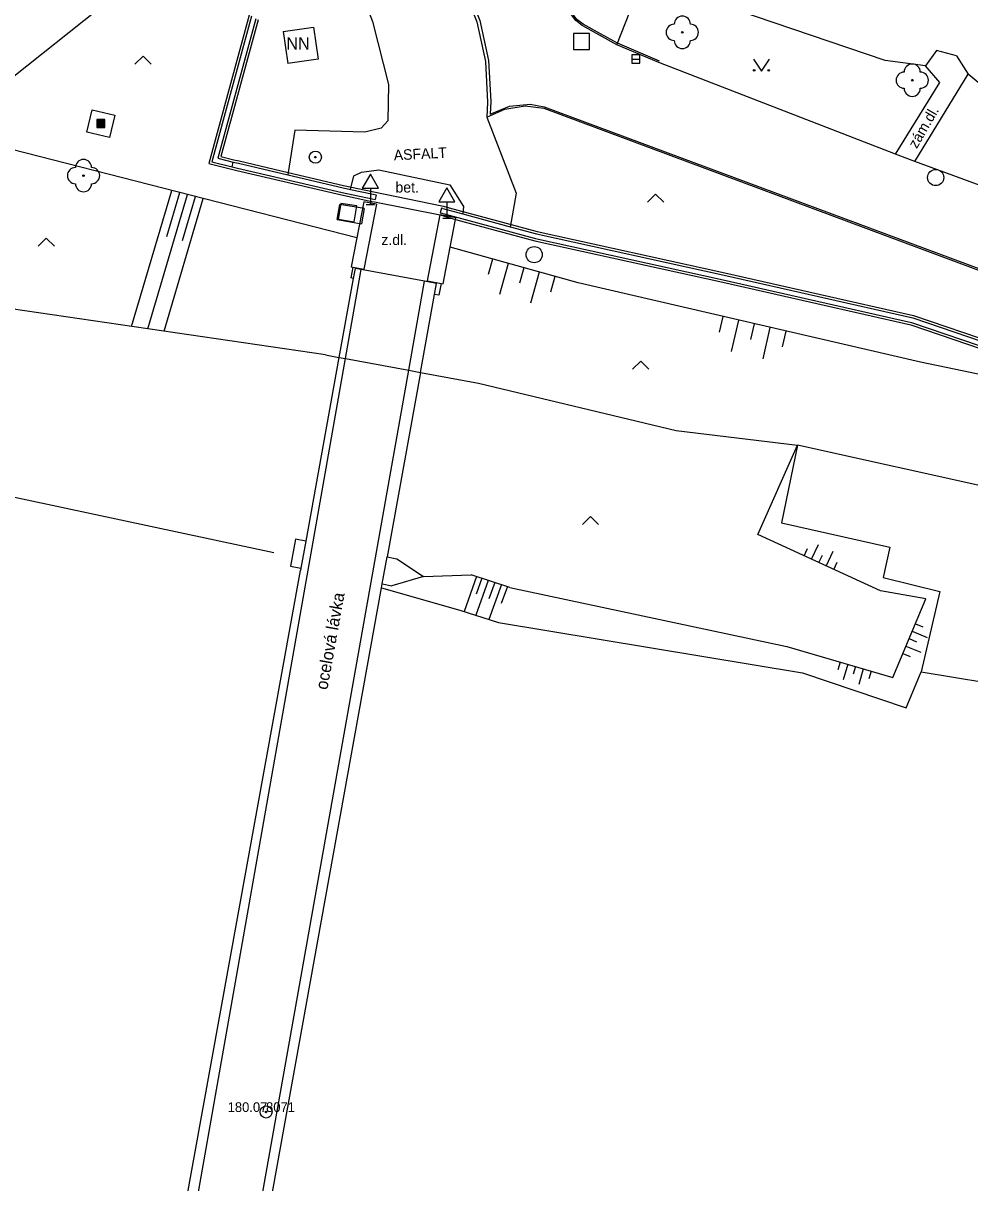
# Model space of a CAD drawing. Extents: x -538441 to -536770, y -1181008 to -1179809.
# Drawn here: x -538088.6 to -538030, y -1180541.9 to -1180470.2 of the extents above; entities that cross this region are included whole.
import ezdxf

# ---------------------------------------------------------------- set-up
doc = ezdxf.new("R2010")
doc.units = 0
for name, color, linetype in [('Vrstva 10', 7, 'Continuous'), ('Vrstva 11', 7, 'Continuous'), ('Vrstva 14', 7, 'Continuous'), ('Vrstva 15', 7, 'Continuous'), ('Vrstva 21', 7, 'Continuous'), ('Vrstva 22', 7, 'Continuous'), ('Vrstva 23', 7, 'Continuous'), ('Vrstva 24', 7, 'Continuous'), ('Vrstva 25', 7, 'Continuous'), ('Vrstva 26', 7, 'Continuous'), ('Vrstva 27', 7, 'Continuous'), ('Vrstva 34', 7, 'Continuous'), ('Vrstva 36', 7, 'Continuous'), ('Vrstva 40', 7, 'Continuous'), ('Vrstva 41', 7, 'Continuous'), ('Vrstva 7', 7, 'Continuous'), ('Vrstva 8', 7, 'Continuous')]:
    doc.layers.add(name, color=color, linetype=linetype)

msp = doc.modelspace()

# ---------------------------------------------------------------- linework, layer by layer
at = {"layer": 'Vrstva 10'}
for p, q in [((-538049.24, -1180472.62), (-538051.83, -1180471.52)), ((-538056.33, -1180475.35), (-538028.57, -1180485.69)), ((-538058.45, -1180505.07), (-538060.84, -1180504.3))]:
    msp.add_line(p, q, dxfattribs=at)
for points in [[(-538068.6, -1180465.77), (-538066.94, -1180470.08), (-538065.96, -1180473.98)], [(-538062.526, -1180465.474), (-538061.242, -1180467.658), (-538060.317, -1180470.015), (-538059.774, -1180472.489)], [(-538051.83, -1180471.52), (-538052.905, -1180470.925), (-538053.98, -1180470.33), (-538054.382, -1180470.026), (-538054.842, -1180469.405), (-538055.19, -1180468.68), (-538055.52, -1180467.583), (-538055.547, -1180467.031), (-538055.44, -1180466.5)], [(-538059.774, -1180472.489), (-538059.627, -1180475.017), (-538059.663, -1180475.81)], [(-538034.6, -1180478.28), (-538049.24, -1180472.62)], [(-538065.96, -1180473.98), (-538065.99, -1180476.23), (-538066.42, -1180476.68), (-538067.42, -1180476.93)], [(-538059.663, -1180475.81), (-538058.476, -1180475.311), (-538057.194, -1180475.199), (-538056.33, -1180475.35)], [(-538059.87, -1180475.99), (-538058.06, -1180480.69), (-538058.37, -1180482.45), (-538058.426, -1180482.769)], [(-538067.42, -1180476.93), (-538071.75, -1180476.8), (-538072.162, -1180479.416), (-538072.185, -1180479.564)], [(-538033.4, -1180478.74), (-538034.6, -1180478.28)], [(-538028.97, -1180480.36), (-538033.4, -1180478.74)]]:
    msp.add_lwpolyline(points, dxfattribs=at)
at = {"layer": 'Vrstva 11'}
for p, q in [((-538074.567, -1180469.679), (-538077.064, -1180478.866)), ((-538074.027, -1180469.983), (-538076.324, -1180478.43)), ((-538049.204, -1180472.526), (-538051.802, -1180471.422)), ((-538033.4, -1180478.74), (-538030.12, -1180473.33)), ((-538056.355, -1180475.446), (-538028.593, -1180485.787)), ((-538075.333, -1180479.288), (-538068.865, -1180480.805)), ((-538062.205, -1180481.597), (-538056.767, -1180483.06)), ((-538062.767, -1180482.035), (-538061.82, -1180482.323)), ((-538061.82, -1180482.323), (-538056.91, -1180483.643)), ((-538056.767, -1180483.06), (-538045.158, -1180485.62)), ((-538056.91, -1180483.643), (-538045.29, -1180486.205)), ((-538045.29, -1180486.205), (-538033.664, -1180488.845)), ((-538045.158, -1180485.62), (-538033.501, -1180488.266)), ((-538033.501, -1180488.266), (-538028.142, -1180490.078)), ((-538033.664, -1180488.845), (-538028.318, -1180490.653)), ((-538069.025, -1180490.852), (-538071.079, -1180502.21)), ((-538063.983, -1180491.779), (-538066.041, -1180503.184)), ((-538040.67, -1180496.27), (-538041.66, -1180501.08)), ((-538024.99, -1180499.77), (-538040.67, -1180496.27)), ((-538041.66, -1180501.08), (-538034.96, -1180502.59)), ((-538066.041, -1180503.184), (-538065.44, -1180503.3)), ((-538080.683, -1180555.318), (-538071.409, -1180504.035)), ((-538066.343, -1180504.857), (-538065.763, -1180504.969)), ((-538076.74, -1180562.452), (-538066.387, -1180505.098)), ((-538031.86, -1180505.32), (-538033.02, -1180510.3)), ((-538033.02, -1180510.3), (-538029.02, -1180510.95))]:
    msp.add_line(p, q, dxfattribs=at)
for points in [[(-538062.69, -1180465.59), (-538061.415, -1180467.76), (-538060.499, -1180470.103), (-538059.966, -1180472.563)], [(-538051.802, -1180471.422), (-538052.847, -1180470.843), (-538053.912, -1180470.253), (-538054.304, -1180469.956), (-538054.754, -1180469.35), (-538055.094, -1180468.642), (-538055.416, -1180467.57), (-538055.443, -1180467.031), (-538055.336, -1180466.502)], [(-538051.83, -1180471.52), (-538050.76, -1180468.8), (-538053.51, -1180466.53)], [(-538059.966, -1180472.563), (-538059.828, -1180475.075), (-538059.87, -1180475.99)], [(-538034.6, -1180478.28), (-538031.86, -1180473.86), (-538032.75, -1180472.83)], [(-538059.87, -1180475.99), (-538058.756, -1180475.496), (-538057.501, -1180475.289), (-538056.355, -1180475.446)], [(-538077.064, -1180478.866), (-538075.666, -1180479.211), (-538075.333, -1180479.288)], [(-538076.324, -1180478.43), (-538075.526, -1180478.627), (-538075.197, -1180478.704)], [(-538075.197, -1180478.704), (-538072.162, -1180479.416), (-538068.734, -1180480.22)], [(-538068.3, -1180480.47), (-538068.11, -1180479.62), (-538067.63, -1180479.39), (-538066.55, -1180479.26), (-538062.16, -1180480.19), (-538061.32, -1180481.51), (-538061.36, -1180481.97)], [(-538068.734, -1180480.22), (-538066.871, -1180480.611), (-538062.651, -1180481.477)], [(-538068.865, -1180480.805), (-538066.997, -1180481.209), (-538066.824, -1180481.235), (-538062.767, -1180482.035)], [(-538062.651, -1180481.477), (-538062.564, -1180481.5), (-538062.205, -1180481.597)], [(-538068.03, -1180485.35), (-538068.141, -1180485.965), (-538069.025, -1180490.852)], [(-538068.616, -1180490.927), (-538067.644, -1180485.421)], [(-538063.724, -1180486.145), (-538067.644, -1180485.421), (-538068.03, -1180485.35)], [(-538064.702, -1180491.647), (-538063.724, -1180486.145)], [(-538063.983, -1180491.779), (-538063.112, -1180486.956), (-538062.99, -1180486.28), (-538063.724, -1180486.145)], [(-538080.353, -1180557.421), (-538068.616, -1180490.927)], [(-538076.513, -1180558.121), (-538064.702, -1180491.647)], [(-538071.079, -1180502.21), (-538071.7, -1180502.09), (-538072.023, -1180503.759), (-538071.381, -1180503.883)], [(-538071.079, -1180502.21), (-538071.381, -1180503.883), (-538071.409, -1180504.035)], [(-538034.96, -1180502.59), (-538035.36, -1180504.46), (-538031.86, -1180505.32)], [(-538066.387, -1180505.098), (-538066.343, -1180504.857), (-538066.041, -1180503.184)], [(-538065.44, -1180503.3), (-538063.79, -1180504.39), (-538065.763, -1180504.969)]]:
    msp.add_lwpolyline(points, dxfattribs=at)
at = {"layer": 'Vrstva 14'}
for p, q in [((-538072.79, -1180460.47), (-538092.34, -1180476.04)), ((-538067.916, -1180483.453), (-538091.9, -1180477.31)), ((-538054.22, -1180486.25), (-538062.147, -1180484.036)), ((-538069.85, -1180490.7), (-538111.23, -1180484.62)), ((-538033.05, -1180491.15), (-538054.22, -1180486.25)), ((-538013.25, -1180495.3), (-538033.05, -1180491.15)), ((-538060.39, -1180492.44), (-538048.17, -1180495.37)), ((-538048.17, -1180495.37), (-538040.67, -1180496.27)), ((-538073.04, -1180502.93), (-538103.62, -1180496.43)), ((-538043.11, -1180501.81), (-538040.67, -1180496.27)), ((-538035.53, -1180505.29), (-538043.11, -1180501.81)), ((-538063.79, -1180504.39), (-538060.84, -1180504.3)), ((-538066.387, -1180505.098), (-538061.542, -1180506.474)), ((-538058.45, -1180505.07), (-538041.33, -1180508.72)), ((-538032.73, -1180505.79), (-538035.53, -1180505.29)), ((-538034.78, -1180510.64), (-538032.73, -1180505.79)), ((-538061.542, -1180506.474), (-538059.153, -1180507.243)), ((-538059.153, -1180507.243), (-538040.36, -1180510.35)), ((-538041.33, -1180508.72), (-538034.78, -1180510.64)), ((-538040.36, -1180510.35), (-538033.95, -1180512.53)), ((-538033.95, -1180512.53), (-538033.02, -1180510.3))]:
    msp.add_line(p, q, dxfattribs=at)
msp.add_lwpolyline([(-538069.85, -1180490.7), (-538069.025, -1180490.852), (-538068.616, -1180490.927), (-538064.702, -1180491.647), (-538063.983, -1180491.779), (-538060.39, -1180492.44)], dxfattribs=at)
at = {"layer": 'Vrstva 15'}
for p, q in [((-538081.843, -1180488.938), (-538079.353, -1180480.524)), ((-538080.839, -1180489.086), (-538078.383, -1180480.772)), ((-538079.84, -1180489.233), (-538077.413, -1180481.02)), ((-538079.675, -1180483.375), (-538078.868, -1180480.648)), ((-538078.705, -1180483.624), (-538077.897, -1180480.897)), ((-538059.524, -1180484.769), (-538059.793, -1180485.732)), ((-538058.561, -1180485.038), (-538059.099, -1180486.964)), ((-538057.598, -1180485.307), (-538057.867, -1180486.27)), ((-538056.635, -1180485.576), (-538057.173, -1180487.502)), ((-538055.672, -1180485.845), (-538055.941, -1180486.808)), ((-538045.289, -1180488.317), (-538045.515, -1180489.291)), ((-538044.315, -1180488.543), (-538044.766, -1180490.491)), ((-538043.341, -1180488.768), (-538043.566, -1180489.742)), ((-538042.367, -1180488.993), (-538042.818, -1180490.942)), ((-538041.393, -1180489.219), (-538041.618, -1180490.193)), ((-538040.247, -1180503.125), (-538040.038, -1180502.67)), ((-538039.792, -1180503.333), (-538039.375, -1180502.425)), ((-538039.338, -1180503.542), (-538039.129, -1180503.088)), ((-538038.884, -1180503.751), (-538038.466, -1180502.842)), ((-538038.429, -1180503.959), (-538038.221, -1180503.505)), ((-538060.51, -1180504.405), (-538061.278, -1180506.559)), ((-538059.789, -1180504.637), (-538060.557, -1180506.791)), ((-538060.185, -1180504.51), (-538060.543, -1180505.498)), ((-538059.381, -1180504.769), (-538059.75, -1180505.785)), ((-538058.98, -1180504.898), (-538059.749, -1180507.051)), ((-538058.607, -1180505.018), (-538058.985, -1180506.062)), ((-538033.375, -1180507.316), (-538032.914, -1180507.511)), ((-538033.764, -1180508.237), (-538033.303, -1180508.432)), ((-538033.569, -1180507.776), (-538032.648, -1180508.166)), ((-538034.153, -1180509.158), (-538033.693, -1180509.353)), ((-538033.959, -1180508.698), (-538033.038, -1180509.087)), ((-538038.036, -1180509.686), (-538038.176, -1180510.166)), ((-538037.556, -1180509.826), (-538037.837, -1180510.786)), ((-538037.076, -1180509.967), (-538037.217, -1180510.447)), ((-538036.596, -1180510.108), (-538036.877, -1180511.067)), ((-538036.116, -1180510.248), (-538036.257, -1180510.728))]:
    msp.add_line(p, q, dxfattribs=at)
at = {"layer": 'Vrstva 21'}
for centre, radius in [((-538070.48, -1180478.47), 0.375), ((-538070.48, -1180478.47), 0.05), ((-538073.53, -1180537.51), 0.375), ((-538073.53, -1180537.51), 0.05)]:
    msp.add_circle(centre, radius, dxfattribs=at)
at = {"layer": 'Vrstva 22'}
for centre in [(-538047.79, -1180470.75), (-538033.57, -1180473.71), (-538084.82, -1180479.61)]:
    msp.add_circle(centre, 0.05, dxfattribs=at)
for centre, start, end in [((-538048.29, -1180470.75), 90, 270), ((-538047.79, -1180470.25), 0, 180), ((-538047.29, -1180470.75), 270, 90), ((-538047.79, -1180471.25), 180, 0), ((-538034.07, -1180473.71), 90, 270), ((-538033.57, -1180473.21), 0, 180), ((-538033.07, -1180473.71), 270, 90), ((-538033.57, -1180474.21), 180, 0), ((-538084.82, -1180479.11), 0, 180), ((-538085.32, -1180479.61), 90, 270), ((-538084.32, -1180479.61), 270, 90), ((-538084.82, -1180480.11), 180, 0)]:
    msp.add_arc(centre, 0.5, start, end, dxfattribs=at)
at = {"layer": 'Vrstva 24'}
for p, q in [((-538072.48, -1180470.7), (-538070.6, -1180470.43)), ((-538070.6, -1180470.43), (-538070.3, -1180472.4)), ((-538072.48, -1180470.7), (-538072.19, -1180472.67)), ((-538070.3, -1180472.4), (-538072.19, -1180472.67)), ((-538069.13, -1180482.33), (-538068.97, -1180481.39)), ((-538067.46, -1180481.65), (-538068.97, -1180481.39)), ((-538067.46, -1180481.65), (-538067.626, -1180482.584)), ((-538069.13, -1180482.33), (-538067.626, -1180482.584))]:
    msp.add_line(p, q, dxfattribs=at)
at = {"layer": 'Vrstva 25'}
for points in [[(-538084.001, -1180476.643), (-538083.501, -1180476.643), (-538083.501, -1180476.143), (-538084.001, -1180476.143)], [(-538083.951, -1180476.593), (-538083.551, -1180476.593), (-538083.551, -1180476.193), (-538083.951, -1180476.193)], [(-538083.901, -1180476.543), (-538083.601, -1180476.543), (-538083.601, -1180476.243), (-538083.901, -1180476.243)], [(-538083.851, -1180476.493), (-538083.651, -1180476.493), (-538083.651, -1180476.293), (-538083.851, -1180476.293)], [(-538083.801, -1180476.443), (-538083.701, -1180476.443), (-538083.701, -1180476.343), (-538083.801, -1180476.343)]]:
    msp.add_lwpolyline(points, close=True, dxfattribs=at)
at = {"layer": 'Vrstva 26'}
for points in [[(-538054.52, -1180471.82), (-538053.52, -1180471.82), (-538053.52, -1180470.82), (-538054.52, -1180470.82)], [(-538069.074, -1180482.313), (-538068.087, -1180482.474), (-538067.926, -1180481.487), (-538068.913, -1180481.326)]]:
    msp.add_lwpolyline(points, close=True, dxfattribs=at)
at = {"layer": 'Vrstva 27'}
msp.add_line((-538050.91, -1180472.4), (-538050.41, -1180472.4), dxfattribs=at)
msp.add_lwpolyline([(-538050.91, -1180472.65), (-538050.41, -1180472.65), (-538050.41, -1180472.15), (-538050.91, -1180472.15)], close=True, dxfattribs=at)
for centre in [(-538032.12, -1180479.73), (-538056.95, -1180484.5)]:
    msp.add_circle(centre, 0.5, dxfattribs=at)
at = {"layer": 'Vrstva 34'}
for p, q in [((-538067.08, -1180480.382), (-538067.08, -1180481.4)), ((-538067.33, -1180481.4), (-538066.83, -1180481.4)), ((-538062.35, -1180481.232), (-538062.35, -1180482.25)), ((-538062.6, -1180482.25), (-538062.1, -1180482.25))]:
    msp.add_line(p, q, dxfattribs=at)
for points in [[(-538067.58, -1180480.382), (-538066.58, -1180480.382), (-538067.08, -1180479.516)], [(-538062.85, -1180481.232), (-538061.85, -1180481.232), (-538062.35, -1180480.366)]]:
    msp.add_lwpolyline(points, close=True, dxfattribs=at)
at = {"layer": 'Vrstva 36'}
for points in [[(-538081.639, -1180472.722), (-538081.139, -1180472.222), (-538080.639, -1180472.722)], [(-538043.395, -1180472.401), (-538042.895, -1180473.151), (-538042.395, -1180472.401)], [(-538049.938, -1180481.255), (-538049.438, -1180480.755), (-538048.938, -1180481.255)], [(-538087.624, -1180483.969), (-538087.124, -1180483.469), (-538086.624, -1180483.969)], [(-538050.864, -1180491.587), (-538050.364, -1180491.087), (-538049.864, -1180491.587)], [(-538053.963, -1180501.181), (-538053.463, -1180500.681), (-538052.963, -1180501.181)]]:
    msp.add_lwpolyline(points, dxfattribs=at)
for centre in [(-538043.345, -1180473.101), (-538042.446, -1180473.101)]:
    msp.add_circle(centre, 0.05, dxfattribs=at)
at = {"layer": 'Vrstva 7'}
for p, q in [((-538074.432, -1180469.755), (-538076.879, -1180478.757)), ((-538074.162, -1180469.907), (-538076.509, -1180478.539)), ((-538075.631, -1180479.065), (-538075.561, -1180478.773)), ((-538075.299, -1180479.142), (-538068.832, -1180480.659)), ((-538066.731, -1180480.794), (-538066.793, -1180481.088)), ((-538066.702, -1180481.383), (-538067.492, -1180485.403)), ((-538063.547, -1180486.115), (-538062.767, -1180482.035)), ((-538062.741, -1180481.92), (-538056.874, -1180483.497)), ((-538056.803, -1180483.206), (-538045.191, -1180485.766)), ((-538056.874, -1180483.497), (-538045.257, -1180486.059)), ((-538045.257, -1180486.059), (-538033.623, -1180488.7)), ((-538045.191, -1180485.766), (-538033.542, -1180488.411)), ((-538033.623, -1180488.7), (-538028.274, -1180490.509)), ((-538033.542, -1180488.411), (-538028.186, -1180490.222))]:
    msp.add_line(p, q, dxfattribs=at)
for points in [[(-538035.25, -1180472.49), (-538044.42, -1180469.37)], [(-538030.83, -1180472.21), (-538032.08, -1180471.87), (-538032.75, -1180472.83)], [(-538032.75, -1180472.83), (-538035.25, -1180472.49)], [(-538022.41, -1180475.85), (-538029.5, -1180473.85), (-538030.12, -1180473.33)], [(-538082.89, -1180475.87), (-538083.21, -1180477.25), (-538084.615, -1180476.919), (-538084.29, -1180475.54), (-538082.89, -1180475.87)], [(-538076.879, -1180478.757), (-538075.631, -1180479.065), (-538075.299, -1180479.142)], [(-538076.509, -1180478.539), (-538075.561, -1180478.773), (-538075.231, -1180478.85)], [(-538075.231, -1180478.85), (-538072.185, -1180479.564), (-538068.767, -1180480.366)], [(-538068.767, -1180480.366), (-538068.3, -1180480.47)], [(-538068.3, -1180480.47), (-538066.902, -1180480.758), (-538066.731, -1180480.794)], [(-538068.832, -1180480.659), (-538066.964, -1180481.052), (-538066.793, -1180481.088)], [(-538066.702, -1180481.383), (-538067.48, -1180481.23), (-538067.916, -1180483.453), (-538067.956, -1180483.654), (-538068.27, -1180485.25), (-538068.138, -1180485.276), (-538067.492, -1180485.403)], [(-538062.603, -1180481.645), (-538062.69, -1180481.622), (-538062.768, -1180481.912), (-538062.741, -1180481.92)], [(-538062.603, -1180481.645), (-538061.36, -1180481.97)], [(-538063.547, -1180486.115), (-538062.695, -1180486.278), (-538062.58, -1180486.3), (-538062.147, -1180484.036), (-538061.82, -1180482.323), (-538061.8, -1180482.22), (-538062.767, -1180482.035)], [(-538061.36, -1180481.97), (-538058.426, -1180482.769)], [(-538058.426, -1180482.769), (-538056.803, -1180483.206)], [(-538068.141, -1180485.965), (-538068.27, -1180485.94), (-538068.138, -1180485.276)], [(-538062.695, -1180486.278), (-538062.84, -1180487.01), (-538063.112, -1180486.956)]]:
    msp.add_lwpolyline(points, dxfattribs=at)
at = {"layer": 'Vrstva 8'}
msp.add_line((-538030.83, -1180472.21), (-538030.12, -1180473.33), dxfattribs=at)

# ---------------------------------------------------------------- texts
at = {"layer": 'Vrstva 22'}
msp.add_text('180.07 ', height=0.6, dxfattribs=at).set_placement((-538075.905, -1180537.51))
at = {"layer": 'Vrstva 23'}
msp.add_text('8071', height=0.6, dxfattribs=at).set_placement((-538073.53, -1180537.51))
at = {"layer": 'Vrstva 40'}
for s, rotation, p in [('zám.dl.', 60.01585, (-538033.293, -1180477.981)), ('ASFALT', 2.97144, (-538065.619, -1180478.672))]:
    msp.add_text(s, height=0.65, rotation=rotation, dxfattribs=at).set_placement(p)
for s, p in [('bet.', (-538065.528, -1180480.656)), ('z.dl.', (-538066.403, -1180483.901))]:
    msp.add_text(s, height=0.65, dxfattribs=at).set_placement(p)
at = {"layer": 'Vrstva 41'}
msp.add_text('NN ', height=0.75, dxfattribs=at).set_placement((-538072.275, -1180471.815))
msp.add_text('ocelová lávka', height=0.75, rotation=79.76741, dxfattribs=at).set_placement((-538069.745, -1180511.441))

doc.saveas('drawing.dxf')
